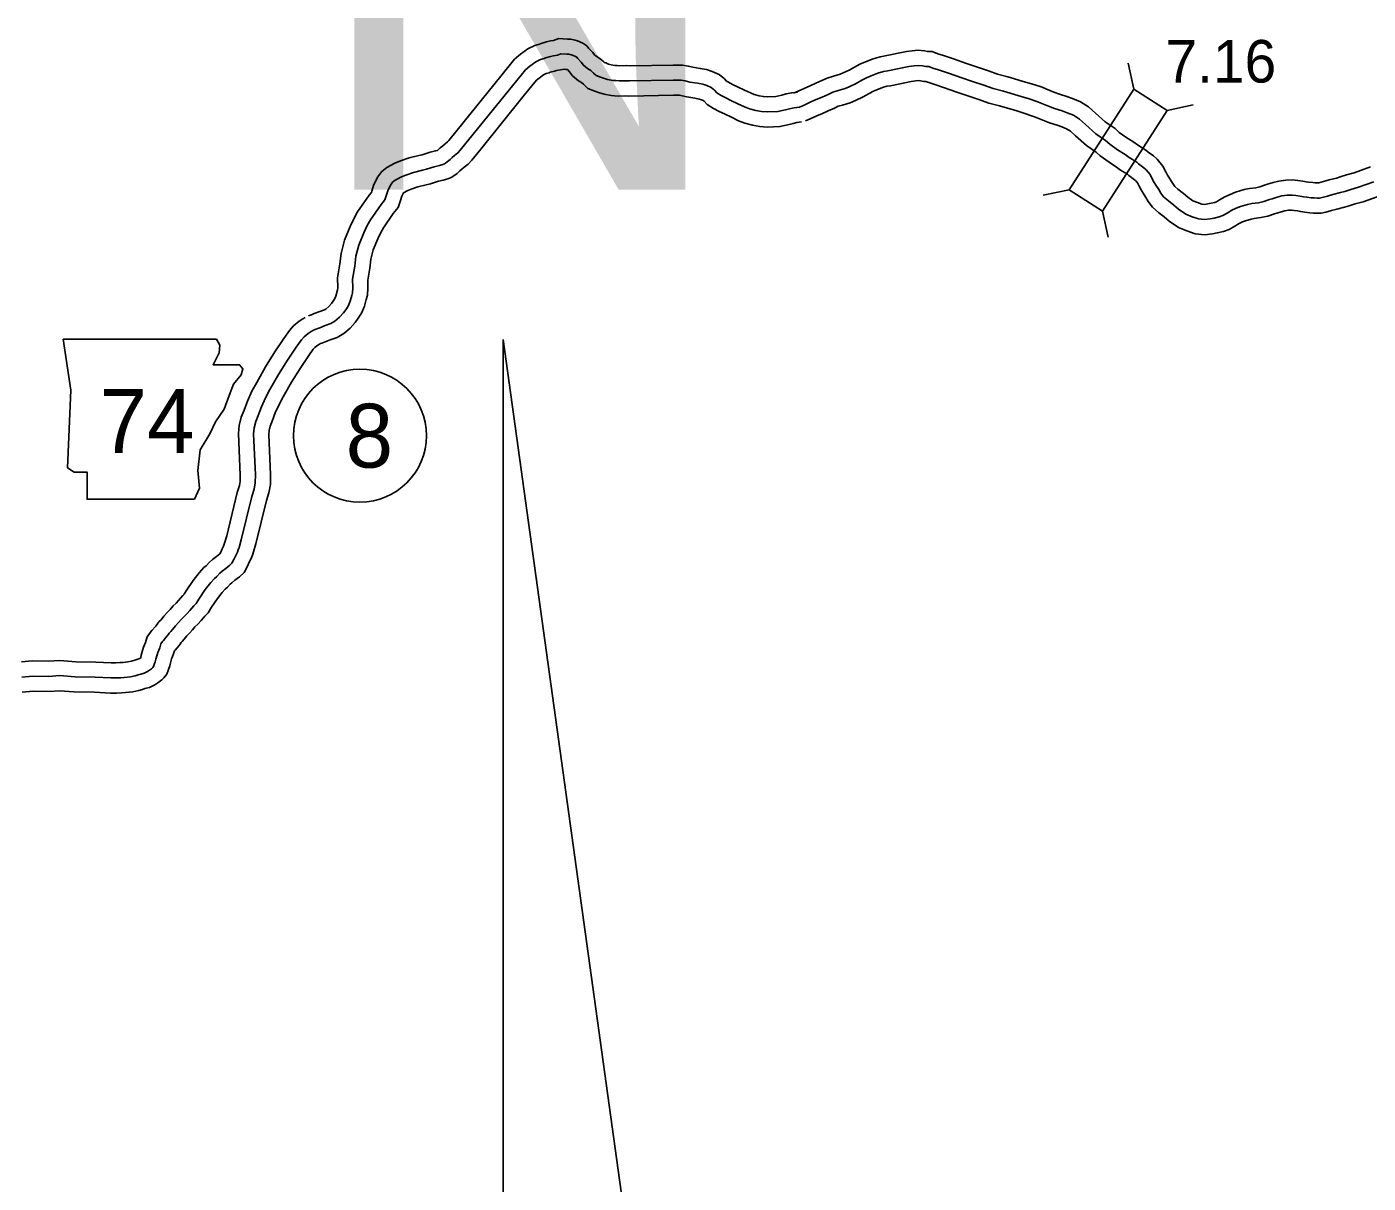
# Model space of a CAD drawing. Extents: x 31699 to 244310, y -8841 to 11474.
# Drawn here: x 147873 to 148760, y -4367 to -3602 of the extents above; entities that cross this region are included whole.
import ezdxf

# ---------------------------------------------------------------- set-up
doc = ezdxf.new("R2010")
doc.units = 0
for name, color, linetype in [('B_Logo', 7, 'Continuous'), ('G-ANNO-TEXT', 7, 'Continuous'), ('Level 48', 7, 'Continuous'), ('R_Border Notes', 7, 'Continuous'), ('R_XS_EARTHWORK_STAGE1', 7, 'Continuous'), ('R_XS_EARTHWORK_STAGE2', 7, 'Continuous'), ('S_WALL', 7, 'Continuous')]:
    doc.layers.add(name, color=color, linetype=linetype)

msp = doc.modelspace()

# ---------------------------------------------------------------- linework, layer by layer
at = {"layer": 'B_Logo'}
for points in [[(148384.02, -3654.7), (148380.62, -3655.16), (148377.49, -3655.82), (148374.76, -3656.54), (148369.76, -3657.67), (148362.84, -3657.98), (148358.98, -3657.7), (148355.12, -3657.02), (148350.99, -3655.88), (148347.67, -3654.6), (148343.28, -3652.51), (148338.69, -3650.29), (148335.3, -3648.68), (148332.11, -3647), (148329.39, -3645.26), (148327.73, -3643.51), (148325.6, -3641.84), (148322.67, -3640.49), (148320.01, -3639.68), (148316.55, -3639.01), (148311.5, -3638.19), (148308.37, -3637.45), (148305.64, -3636.97), (148300.51, -3636.89), (148271.49, -3637.48), (148269.49, -3637.27), (148264.69, -3637.46), (148262.5, -3637.25), (148260.57, -3637.11), (148257.04, -3636.5), (148254.31, -3635.69), (148252.25, -3634.88), (148249.39, -3633.81), (148247.73, -3632.26), (148245.81, -3630.52), (148243.68, -3629.18), (148241.02, -3627.03), (148239.56, -3625.02), (148237.04, -3622.34), (148236.58, -3621.81), (148235.78, -3621.27), (148233.78, -3620.4), (148232.99, -3620.19), (148231.46, -3619.79), (148229.92, -3619.78), (148226.13, -3619.44), (148223.93, -3620.3), (148221.13, -3620.76), (148219.2, -3621.22), (148216, -3622.15), (148215.07, -3622.48), (148212.54, -3623.28), (148209.4, -3624.87), (148205.47, -3627.6), (148202.73, -3630), (148194.11, -3640.67), (148165.25, -3676.28), (148159.51, -3683.35), (148157.9, -3685.08), (148155.77, -3686.75), (148154.1, -3688.14), (148152.7, -3689.34), (148150.83, -3691.01), (148149.7, -3691.94), (148148.96, -3692.34), (148147.9, -3692.8), (148145.7, -3693.4), (148142.23, -3694.26), (148137.1, -3695.92), (148134.44, -3696.58), (148128.51, -3698.03), (148123.44, -3699.75), (148120.51, -3700.95), (148116.31, -3703.21), (148114.64, -3704.54), (148113.24, -3706.34), (148111.5, -3710.08), (148110.49, -3713.55), (148109.55, -3716.22), (148107.08, -3719.16), (148100.06, -3729.36), (148097.92, -3733.23), (148095.71, -3737.91), (148092.42, -3746.05), (148090.4, -3753.46), (148089.72, -3759.94), (148088.23, -3768.56), (148088.35, -3774.38), (148088.14, -3777.65), (148087.67, -3779.39), (148086.52, -3783.19), (148085.25, -3786.46), (148083.64, -3788.87), (148082.11, -3791), (148079.5, -3793.87), (148076.5, -3796.53), (148073.9, -3798.06), (148070.03, -3799.39), (148066.43, -3800.78), (148064.43, -3801.58), (148062.37, -3802.31)], [(148764.24, -3704.21), (148754.17, -3707.85), (148748.98, -3709.24), (148744.98, -3710.57), (148742.18, -3711.36), (148737.18, -3712.62), (148733.52, -3713.61), (148730.12, -3714.54), (148728.32, -3714.93), (148726.72, -3714.93), (148724.79, -3714.92), (148722.86, -3714.72), (148719.8, -3714.44), (148717.67, -3714.1), (148715.41, -3713.63), (148712.68, -3713.22), (148710.15, -3713.01), (148706.82, -3713.07), (148703.36, -3713.59), (148700.23, -3714.39), (148696.96, -3715.38), (148695.16, -3715.98), (148691.36, -3717.3), (148687.83, -3718.03), (148683.5, -3718.62), (148680.71, -3719.15), (148675.91, -3720.54), (148673.18, -3721.66), (148670.31, -3723.06), (148667.18, -3724.86), (148664.24, -3726.58), (148661.78, -3727.45), (148658.58, -3728.24), (148655.91, -3728.7), (148652.25, -3729.22), (148648.12, -3728.75), (148643.93, -3727.33), (148639.74, -3725.58), (148634.89, -3722.29), (148631.9, -3719.61), (148628.25, -3716.86), (148625.06, -3714.11), (148623.27, -3711.63), (148621.81, -3709.29), (148619.96, -3706.41), (148618.9, -3704.67), (148617.57, -3702.19), (148616.18, -3699.32), (148613.59, -3696.3), (148612.07, -3694.96), (148608.41, -3692.35), (148607.28, -3691.27), (148602.17, -3688.12), (148599.64, -3686.24), (148594.52, -3682.95), (148589.41, -3679.33), (148586.69, -3676.78), (148580.24, -3672.35), (148573.47, -3666.18), (148569.41, -3662.7), (148565.43, -3660.15), (148561.3, -3658.53), (148557.91, -3657.32), (148552.86, -3655.7), (148548.8, -3654.15), (148543.35, -3651.93), (148541.15, -3651.06), (148536.16, -3649.37), (148530.78, -3647.75), (148519.2, -3644.31), (148512.28, -3642.49), (148506.03, -3640.33), (148497.98, -3637.64), (148491.4, -3635.41), (148482.68, -3632.31), (148476.16, -3630.09), (148472.31, -3628.88), (148469.71, -3627.93), (148467.58, -3627.8), (148465.45, -3627.39), (148462.72, -3627.18), (148459.86, -3627.51), (148456.46, -3627.9), (148442.54, -3630.73), (148439.74, -3631.19), (148435.88, -3632.32), (148431.48, -3633.98), (148428.48, -3635.31), (148425.35, -3637.03), (148421.55, -3639.16), (148417.01, -3641.29), (148414.21, -3642.42), (148409.55, -3643.81), (148406.08, -3644.87), (148403.02, -3646.33), (148398.95, -3648.12), (148395.15, -3649.78), (148391.55, -3651.38), (148387.09, -3653.37), (148384.02, -3654.7)], [(148062.37, -3802.31), (148060.77, -3803.37), (148058.77, -3804.64), (148056.16, -3806.77), (148054.36, -3808.83), (148050.95, -3813.57), (148045.14, -3822.24), (148039.12, -3831.72), (148033.5, -3841.79), (148030.55, -3847.2), (148027.81, -3853.2), (148025.66, -3858.95), (148024.05, -3862.95), (148023.11, -3867.16), (148022.7, -3871.1), (148023.88, -3898.24), (148023.8, -3903.52), (148023.06, -3907.66), (148021.51, -3912.53), (148014.51, -3941.19), (148013.03, -3946.26), (148012.56, -3947.8), (148012.09, -3949.27), (148010.88, -3951.6), (148009.61, -3954.2), (148008.34, -3956.67), (148006.94, -3958.01), (148004.2, -3960.07), (148001.87, -3961.94), (148000.33, -3963.2), (147998.33, -3965.4), (147996.86, -3966.73), (147994.26, -3969.53), (147990.65, -3974.13), (147986.37, -3980.4), (147984.56, -3983.41), (147983.16, -3984.81), (147981.83, -3986.34), (147980.42, -3988.01), (147978.62, -3990.01), (147976.62, -3991.94), (147974.75, -3994.01), (147973.01, -3995.87), (147970.87, -3998.21), (147969, -4000.54), (147967.8, -4001.87), (147966.8, -4003.07), (147966, -4004.21), (147965.53, -4004.81), (147963.06, -4007.74), (147962.39, -4008.54), (147961.32, -4010.01), (147960.51, -4012.61), (147959.24, -4015.68), (147958.77, -4017.22), (147958.03, -4020.09), (147957.56, -4021.89), (147956.95, -4023.83), (147956.48, -4025.03), (147955.88, -4025.77), (147955.15, -4026.5), (147953.81, -4027.56), (147952.48, -4028.3), (147950.21, -4029.49), (147948.01, -4030.02), (147946.22, -4030.62), (147944.22, -4031.15), (147941.09, -4031.87), (147937.09, -4032.33), (147934.76, -4032.46), (147931.7, -4032.65), (147928.17, -4032.64), (147917.78, -4032.14), (147904.47, -4031.84), (147894.28, -4031.08), (147887.03, -4031.59), (147876.44, -4031.36), (147869.25, -4032.08)]]:
    msp.add_lwpolyline(points, dxfattribs=at)
at = {"layer": 'G-ANNO-TEXT'}
msp.add_lwpolyline([(147896.62, -3808.37), (147901.69, -3842.21), (147899.44, -3893.53), (147903.95, -3896.35), (147912.41, -3896.35), (147912.41, -3914.39), (147983.46, -3914.39), (147986.85, -3907.06), (147985.72, -3895.22), (147987.41, -3881.69), (147993.61, -3870.97), (147997.56, -3863.08), (148003.2, -3854.62), (148006.58, -3845.59), (148009.4, -3838.26), (148014.48, -3832.06), (148015.61, -3828.11), (148013.35, -3825.29), (147995.87, -3825.29), (147999.82, -3817.4), (148000.38, -3812.32), (147998.04, -3808.42)], close=True, dxfattribs=at)
at = {"layer": 'Level 48'}
for p, q in [((148187.89, -3808.61), (148369.72, -5122.74)), ((148187.89, -5384.48), (148187.89, -3808.61))]:
    msp.add_line(p, q, dxfattribs=at)
at = {"layer": 'R_Border Notes'}
msp.add_circle((148093.07, -3872.25), 44, dxfattribs=at)
at = {"layer": 'R_XS_EARTHWORK_STAGE1'}
for p, q in [((148605.28, -3642.79), (148601.54, -3625.59)), ((148627.49, -3657.06), (148644.69, -3653.32)), ((148562.46, -3709.42), (148545.26, -3713.16)), ((148584.67, -3723.69), (148588.41, -3740.89))]:
    msp.add_line(p, q, dxfattribs=at)
msp.add_lwpolyline([(148584.67, -3723.69), (148627.49, -3657.06), (148605.28, -3642.79), (148562.46, -3709.42)], close=True, dxfattribs=at)
at = {"layer": 'R_XS_EARTHWORK_STAGE2'}
for points in [[(148382.68, -3644.79), (148378.92, -3645.29), (148375.17, -3646.08), (148372.38, -3646.83), (148368.43, -3647.72), (148362.97, -3647.96), (148360.21, -3647.76), (148357.33, -3647.26), (148354.14, -3646.37), (148351.61, -3645.4), (148347.6, -3643.49), (148343.02, -3641.28), (148339.78, -3639.74), (148337.15, -3638.35), (148335.79, -3637.49), (148334.48, -3636.1), (148330.86, -3633.25), (148326.23, -3631.12), (148322.44, -3629.97), (148318.31, -3629.16), (148313.45, -3628.38), (148310.39, -3627.65), (148306.58, -3626.98), (148300.49, -3626.89), (148271.9, -3627.47), (148269.81, -3627.25), (148264.97, -3627.44), (148263.33, -3627.28), (148261.78, -3627.17), (148259.32, -3626.75), (148257.57, -3626.23), (148255.84, -3625.55), (148254.76, -3625.14), (148254.49, -3624.89), (148251.87, -3622.53), (148249.51, -3621.03), (148248.34, -3620.09), (148247.28, -3618.63), (148244.46, -3615.64), (148243.26, -3614.25), (148240.62, -3612.47), (148237.04, -3610.91), (148235.5, -3610.51), (148232.77, -3609.79), (148230.39, -3609.79), (148224.68, -3609.27), (148221.26, -3610.61), (148219.16, -3610.95), (148216.64, -3611.55), (148212.93, -3612.63), (148211.9, -3613), (148208.75, -3613.99), (148204.26, -3616.27), (148199.3, -3619.71), (148195.49, -3623.05), (148186.34, -3634.38), (148157.49, -3669.98), (148151.95, -3676.79), (148151.11, -3677.69), (148149.48, -3678.97), (148147.64, -3680.51), (148146.12, -3681.81), (148144.33, -3683.41), (148144.32, -3683.41), (148143.19, -3683.72), (148139.49, -3684.64), (148134.36, -3686.29), (148132.04, -3686.87), (148125.7, -3688.42), (148119.94, -3690.38), (148116.24, -3691.89), (148110.77, -3694.83), (148107.48, -3697.46), (148104.65, -3701.09), (148102.11, -3706.55), (148100.96, -3710.5), (148100.72, -3711.18), (148099.11, -3713.09), (148091.54, -3724.1), (148089.01, -3728.67), (148086.54, -3733.89), (148082.93, -3742.86), (148080.54, -3751.61), (148079.81, -3758.57), (148078.21, -3767.8), (148078.34, -3774.16), (148078.22, -3776.01), (148078.05, -3776.64), (148077.06, -3779.94), (148076.33, -3781.82), (148075.43, -3783.16), (148074.32, -3784.7), (148072.46, -3786.74), (148070.59, -3788.41), (148069.7, -3788.93), (148066.6, -3789.99), (148062.78, -3791.47), (148060.92, -3792.21), (148059.04, -3792.88)], [(148762.08, -3694.35), (148751.17, -3698.3), (148746.11, -3699.66), (148742.04, -3701.01), (148739.59, -3701.7), (148734.66, -3702.94), (148730.9, -3703.96), (148727.73, -3704.82), (148727.25, -3704.93), (148726.75, -3704.93), (148725.34, -3704.92), (148723.84, -3704.77), (148721.04, -3704.51), (148719.49, -3704.26), (148717.18, -3703.78), (148713.83, -3703.28), (148710.47, -3703), (148705.98, -3703.08), (148701.38, -3703.78), (148697.54, -3704.75), (148693.93, -3705.85), (148691.94, -3706.51), (148688.7, -3707.64), (148686.15, -3708.17), (148681.9, -3708.74), (148678.38, -3709.41), (148672.6, -3711.08), (148669.08, -3712.54), (148665.63, -3714.22), (148662.15, -3716.21), (148660.01, -3717.47), (148658.92, -3717.85), (148656.52, -3718.45), (148654.35, -3718.82), (148652.12, -3719.14), (148650.32, -3718.93), (148647.46, -3717.97), (148644.52, -3716.74), (148641.07, -3714.4), (148638.26, -3711.88), (148634.53, -3709.07), (148632.48, -3707.3), (148631.58, -3706.06), (148630.26, -3703.94), (148628.43, -3701.1), (148627.58, -3699.71), (148626.49, -3697.66), (148624.62, -3693.79), (148620.72, -3689.25), (148618.29, -3687.12), (148614.8, -3684.62), (148613.42, -3683.31), (148607.79, -3679.83), (148605.34, -3678.01), (148600.12, -3674.66), (148595.74, -3671.56), (148592.97, -3668.96), (148586.47, -3664.5), (148580.09, -3658.7), (148575.4, -3654.65), (148569.99, -3651.19), (148564.81, -3649.17), (148561.12, -3647.85), (148556.17, -3646.26), (148552.47, -3644.85), (148547.08, -3642.66), (148544.61, -3641.67), (148539.2, -3639.84), (148533.64, -3638.17), (148521.9, -3634.68), (148515.19, -3632.91), (148509.25, -3630.86), (148501.17, -3628.16), (148494.67, -3625.96), (148485.97, -3622.87), (148479.28, -3620.59), (148475.52, -3619.4), (148471.79, -3618.05), (148468.85, -3617.86), (148466.78, -3617.46), (148462.54, -3617.14), (148458.72, -3617.57), (148454.89, -3618.01), (148440.73, -3620.9), (148437.53, -3621.42), (148432.71, -3622.83), (148427.69, -3624.72), (148424.03, -3626.34), (148420.49, -3628.29), (148416.97, -3630.26), (148413.02, -3632.12), (148410.91, -3632.97), (148406.66, -3634.23), (148402.45, -3635.52), (148398.85, -3637.24), (148394.93, -3638.97), (148391.12, -3640.63), (148387.49, -3642.24), (148383.06, -3644.21), (148380.04, -3645.52)], [(148385.36, -3664.61), (148382.32, -3665.02), (148379.81, -3665.55), (148377.14, -3666.26), (148371.1, -3667.61), (148362.71, -3668), (148357.75, -3667.64), (148352.91, -3666.79), (148347.85, -3665.38), (148343.72, -3663.79), (148338.96, -3661.53), (148334.37, -3659.31), (148330.82, -3657.62), (148327.08, -3655.65), (148322.98, -3653.03), (148320.98, -3650.93), (148320.34, -3650.43), (148319.12, -3649.86), (148317.59, -3649.4), (148314.8, -3648.85), (148309.54, -3648), (148306.35, -3647.24), (148304.7, -3646.96), (148300.54, -3646.89), (148271.07, -3647.49), (148269.17, -3647.29), (148264.42, -3647.48), (148261.67, -3647.22), (148259.35, -3647.05), (148254.76, -3646.25), (148251.06, -3645.16), (148248.66, -3644.22), (148244.03, -3642.47), (148240.97, -3639.64), (148239.74, -3638.52), (148237.85, -3637.32), (148233.71, -3633.98), (148231.85, -3631.41), (148230.37, -3629.85), (148230.14, -3629.78), (148229.46, -3629.78), (148228.46, -3629.69), (148223.11, -3630.57), (148221.76, -3630.9), (148219.07, -3631.67), (148218.24, -3631.97), (148216.33, -3632.57), (148214.54, -3633.48), (148211.63, -3635.5), (148209.97, -3636.95), (148201.89, -3646.96), (148173.02, -3682.58), (148167.06, -3689.9), (148164.69, -3692.47), (148162.06, -3694.52), (148160.56, -3695.77), (148159.28, -3696.88), (148157.33, -3698.61), (148155.31, -3700.27), (148153.36, -3701.33), (148151.22, -3702.27), (148148.21, -3703.08), (148144.98, -3703.88), (148139.84, -3705.54), (148136.83, -3706.29), (148131.31, -3707.64), (148126.94, -3709.13), (148124.78, -3710.01), (148121.84, -3711.59), (148121.82, -3711.61), (148120.88, -3713.61), (148120.01, -3716.61), (148118.37, -3721.27), (148115.04, -3725.23), (148108.57, -3734.63), (148106.82, -3737.8), (148104.87, -3741.92), (148101.91, -3749.24), (148100.26, -3755.31), (148099.63, -3761.32), (148098.25, -3769.32), (148098.35, -3774.59), (148098.05, -3779.29), (148097.28, -3782.13), (148095.99, -3786.45), (148094.17, -3791.11), (148091.86, -3794.57), (148089.89, -3797.3), (148086.54, -3800.99), (148082.41, -3804.66), (148078.1, -3807.19), (148073.46, -3808.78), (148070.09, -3810.09), (148067.95, -3810.94), (148066.87, -3811.32)], [(148766.39, -3714.06), (148757.17, -3717.4), (148751.84, -3718.83), (148747.92, -3720.13), (148744.76, -3721.02), (148739.71, -3722.29), (148736.14, -3723.26), (148732.51, -3724.25), (148729.4, -3724.94), (148726.7, -3724.93), (148724.25, -3724.92), (148721.88, -3724.67), (148718.56, -3724.37), (148715.86, -3723.94), (148713.64, -3723.47), (148711.53, -3723.16), (148709.83, -3723.02), (148707.66, -3723.06), (148705.34, -3723.41), (148702.91, -3724.02), (148699.99, -3724.91), (148698.38, -3725.44), (148694.03, -3726.96), (148689.52, -3727.89), (148685.11, -3728.49), (148683.03, -3728.88), (148679.22, -3729.99), (148677.28, -3730.79), (148674.99, -3731.9), (148672.2, -3733.5), (148668.47, -3735.7), (148664.64, -3737.04), (148660.63, -3738.03), (148657.47, -3738.58), (148652.38, -3739.31), (148645.92, -3738.56), (148640.4, -3736.69), (148634.96, -3734.42), (148628.72, -3730.19), (148625.55, -3727.34), (148621.97, -3724.65), (148617.64, -3720.92), (148614.96, -3717.21), (148613.37, -3714.64), (148611.48, -3711.72), (148610.21, -3709.63), (148608.66, -3706.73), (148607.75, -3704.84), (148606.47, -3703.35), (148605.84, -3702.8), (148602.03, -3700.07), (148601.15, -3699.24), (148596.55, -3696.4), (148593.95, -3694.47), (148588.93, -3691.24), (148583.07, -3687.09), (148580.4, -3684.6), (148574.01, -3680.21), (148566.84, -3673.67), (148563.43, -3670.74), (148560.87, -3669.1), (148557.8, -3667.9), (148554.7, -3666.79), (148549.55, -3665.14), (148545.13, -3663.46), (148539.61, -3661.21), (148537.7, -3660.45), (148533.12, -3658.9), (148527.91, -3657.33), (148516.5, -3653.94), (148509.37, -3652.06), (148502.81, -3649.8), (148494.79, -3647.12), (148488.12, -3644.86), (148479.39, -3641.76), (148473.05, -3639.59), (148469.1, -3638.35), (148467.64, -3637.82), (148466.31, -3637.73), (148464.13, -3637.32), (148462.91, -3637.22), (148461, -3637.44), (148458.04, -3637.78), (148444.35, -3640.57), (148441.96, -3640.96), (148439.05, -3641.81), (148435.27, -3643.23), (148432.93, -3644.27), (148430.2, -3645.78), (148426.12, -3648.06), (148421.01, -3650.46), (148417.52, -3651.87), (148412.44, -3653.38), (148409.72, -3654.21), (148407.19, -3655.42), (148402.97, -3657.28), (148399.18, -3658.94), (148395.61, -3660.51), (148391.11, -3662.52), (148387.99, -3663.87)], [(148056.83, -3793.98), (148055.33, -3794.98), (148052.91, -3796.51), (148049.18, -3799.56), (148046.52, -3802.61), (148042.74, -3807.86), (148036.76, -3816.77), (148030.52, -3826.59), (148024.74, -3836.96), (148021.6, -3842.72), (148018.56, -3849.37), (148016.33, -3855.33), (148014.47, -3859.97), (148013.22, -3865.54), (148012.67, -3870.8), (148013.88, -3898.38), (148013.82, -3902.55), (148013.33, -3905.25), (148011.88, -3909.83), (148004.85, -3938.6), (148003.45, -3943.4), (148003.02, -3944.81), (148002.82, -3945.42), (148001.95, -3947.11), (148000.67, -3949.72), (148000.26, -3950.52), (147998.07, -3952.17), (147995.57, -3954.17), (147993.42, -3955.94), (147991.26, -3958.32), (147989.83, -3959.61), (147986.65, -3963.03), (147982.57, -3968.22), (147977.95, -3975), (147976.63, -3977.2), (147975.85, -3977.98), (147974.23, -3979.84), (147972.88, -3981.44), (147971.43, -3983.05), (147969.43, -3984.98), (147967.38, -3987.25), (147965.66, -3989.09), (147963.28, -3991.69), (147961.38, -3994.06), (147960.25, -3995.32), (147958.87, -3996.97), (147957.97, -3998.24), (147957.76, -3998.51), (147955.4, -4001.32), (147954.5, -4002.39), (147952.26, -4005.46), (147951.1, -4009.21), (147949.82, -4012.3), (147949.14, -4014.51), (147948.35, -4017.58), (147947.94, -4019.14), (147947.85, -4019.43), (147947.74, -4019.49), (147946.66, -4020.06), (147945.27, -4020.4), (147943.36, -4021.03), (147941.81, -4021.44), (147939.38, -4022), (147936.25, -4022.36), (147934.17, -4022.47), (147931.4, -4022.65), (147928.42, -4022.64), (147918.14, -4022.15), (147904.96, -4021.85), (147894.3, -4021.05), (147886.78, -4021.58), (147876.05, -4021.35), (147868.94, -4022.06)], [(148066.87, -3811.32), (148066.21, -3811.76), (148064.63, -3812.76), (148063.15, -3813.97), (148062.2, -3815.06), (148059.17, -3819.28), (148053.51, -3827.71), (148047.71, -3836.84), (148042.25, -3846.62), (148039.5, -3851.67), (148037.05, -3857.04), (148034.98, -3862.56), (148033.63, -3865.93), (148032.99, -3868.78), (148032.72, -3871.4), (148033.89, -3898.1), (148033.79, -3904.48), (148032.79, -3910.06), (148031.15, -3915.23), (148024.17, -3943.77), (148022.61, -3949.12), (148022.1, -3950.78), (148021.36, -3953.11), (148019.82, -3956.09), (148018.55, -3958.69), (148016.46, -3962.76), (148013.42, -3965.65), (148010.34, -3967.97), (148008.17, -3969.7), (148007.25, -3970.46), (148005.4, -3972.49), (148003.89, -3973.85), (148001.87, -3976.04), (147998.72, -3980.04), (147994.79, -3985.8), (147992.5, -3989.62), (147990.47, -3991.64), (147989.42, -3992.84), (147987.96, -3994.58), (147985.81, -3996.96), (147983.8, -3998.9), (147982.12, -4000.77), (147980.36, -4002.66), (147978.47, -4004.72), (147976.62, -4007.02), (147975.36, -4008.43), (147974.73, -4009.18), (147974.03, -4010.17), (147973.3, -4011.1), (147970.72, -4014.17), (147970.37, -4014.58), (147969.93, -4016.01), (147968.66, -4019.07), (147968.4, -4019.93), (147967.71, -4022.6), (147967.17, -4024.65), (147966.4, -4027.14), (147965.22, -4030.15), (147963.3, -4032.49), (147961.82, -4033.97), (147959.38, -4035.92), (147957.22, -4037.1), (147953.77, -4038.92), (147950.76, -4039.65), (147949.07, -4040.21), (147946.63, -4040.85), (147942.79, -4041.74), (147937.93, -4042.3), (147935.34, -4042.44), (147932, -4042.65), (147927.91, -4042.64), (147917.43, -4042.14), (147903.98, -4041.83), (147894.26, -4041.1), (147887.27, -4041.6), (147876.83, -4041.37), (147869.56, -4042.09)]]:
    msp.add_lwpolyline(points, dxfattribs=at)

# ---------------------------------------------------------------- texts
at = {"layer": 'G-ANNO-TEXT'}
msp.add_text('74', height=42.24, dxfattribs=at).set_placement((147920.75, -3883.64))
at = {"layer": 'Level 48'}
msp.add_text('N', height=293.3, dxfattribs=at).set_placement((148057.12, -3709.44))
at = {"layer": 'R_Border Notes'}
msp.add_text('8', height=42.24, dxfattribs=at).set_placement((148083.62, -3893.37))
at = {"layer": 'S_WALL'}
msp.add_text('7.16', height=28.16, dxfattribs=at).set_placement((148626.35, -3638.51))

doc.saveas('drawing.dxf')
